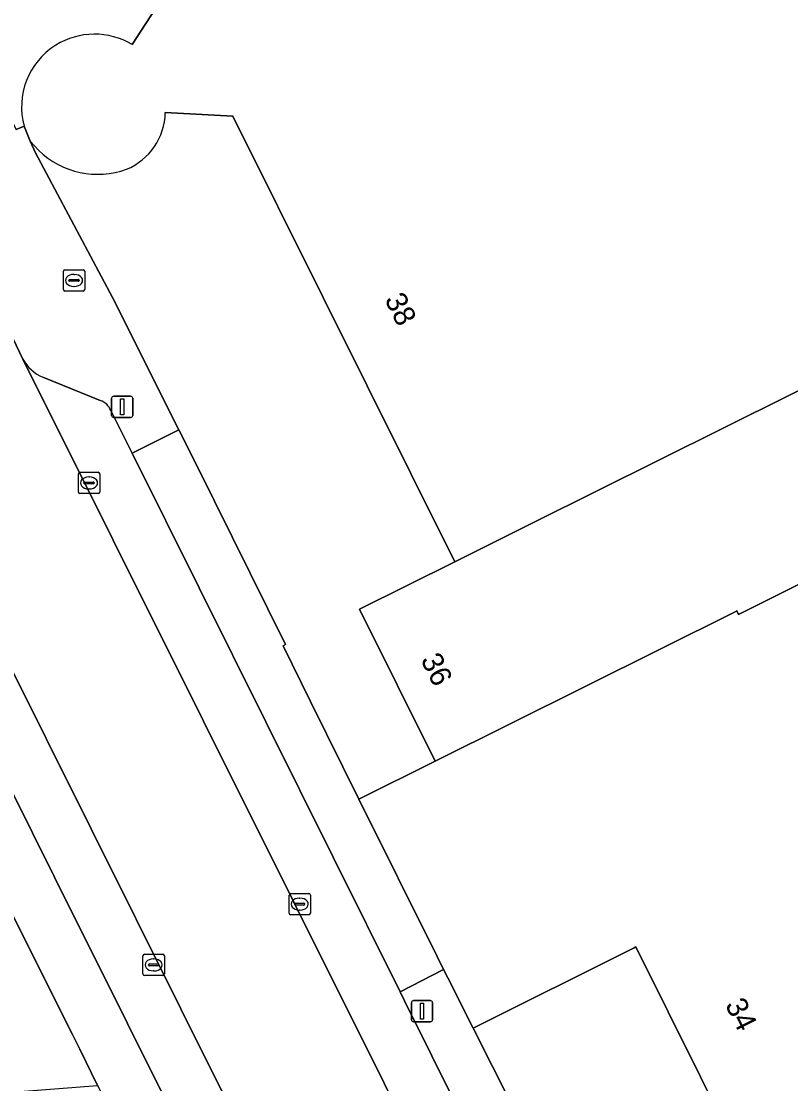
# Model space of a CAD drawing. Extents: x 157793 to 159380, y 380877 to 382313.
# Drawn here: x 158068.47 to 158104.54, y 381463.14 to 381512.95 of the extents above; entities that cross this region are included whole.
import ezdxf

# ---------------------------------------------------------------- set-up
doc = ezdxf.new("R2010")
doc.units = 0
for name, color, linetype in [('IMGEO_Brandkraan', 7, 'Continuous'), ('IMGEO_Erf', 7, 'Continuous'), ('IMGEO_Kolk', 7, 'Continuous'), ('IMGEO_Lichtmast', 7, 'Continuous'), ('IMGEO_Muur', 7, 'Continuous'), ('IMGEO_Pand', 7, 'Continuous'), ('IMGEO_Pand_nummerreeks', 7, 'Continuous'), ('IMGEO_Parkeervlak_open', 7, 'Continuous'), ('IMGEO_Rijbaan_lokaal_gesloten', 7, 'Continuous'), ('IMGEO_Voetpad_open', 7, 'Continuous')]:
    doc.layers.add(name, color=color, linetype=linetype)

msp = doc.modelspace()

# ---------------------------------------------------------------- linework, layer by layer
at = {"layer": 'IMGEO_Brandkraan'}
for p, q in [((158070.446, 381500.378), (158070.446, 381501.23)), ((158070.521, 381501.304), (158071.373, 381501.304)), ((158071.447, 381501.23), (158071.447, 381500.378)), ((158070.705, 381500.798), (158070.705, 381500.81)), ((158071.143, 381500.761), (158070.745, 381500.761)), ((158070.748, 381500.847), (158071.146, 381500.847)), ((158070.934, 381501.084), (158070.959, 381501.084)), ((158071.189, 381500.81), (158071.189, 381500.798)), ((158071.373, 381500.304), (158070.521, 381500.304)), ((158070.957, 381500.524), (158070.932, 381500.524))]:
    msp.add_line(p, q, dxfattribs=at)
for points in [[(158070.446, 381500.378), (158070.446, 381501.23)], [(158070.521, 381501.304), (158071.373, 381501.304)], [(158071.447, 381501.23), (158071.447, 381500.378)], [(158071.373, 381500.304), (158070.521, 381500.304)]]:
    msp.add_lwpolyline(points, dxfattribs=at)
for centre, radius, start, end in [((158070.523, 381501.228), 0.0765, 91.552, 178.448), ((158070.523, 381501.228), 0.0765, 91.552, 178.448), ((158071.371, 381501.228), 0.0765, 1.552, 88.448), ((158071.371, 381501.228), 0.0765, 1.552, 88.448), ((158070.745, 381500.807), 0.0403, 85.8775, 175.7526), ((158070.742, 381500.797), 0.0366, 178.938, 274.7102), ((158071.146, 381500.804), 0.043, 264.8664, 352.4533), ((158071.15, 381500.809), 0.0386, 1.7309, 96.639), ((158070.523, 381500.38), 0.0765, 181.552, 268.448), ((158070.523, 381500.38), 0.0765, 181.552, 268.448), ((158071.371, 381500.38), 0.0765, 271.552, 358.448), ((158071.371, 381500.38), 0.0765, 271.552, 358.448)]:
    msp.add_arc(centre, radius, start, end, dxfattribs=at)
for centre, major_axis, ratio, start_param, end_param in [((158070.933, 381500.804), (-0.387, 0.002), 0.722429, 4.712389, 7.853982), ((158070.958, 381500.804), (-0.39, 0.002), 0.717154, 1.570796, 4.712389)]:
    msp.add_ellipse(centre, major_axis=major_axis, ratio=ratio, start_param=start_param, end_param=end_param, dxfattribs=at)
at = {"layer": 'IMGEO_Erf'}
for points in [[(158158.169, 381504.602), (158154.491, 381510.898), (158149.399, 381519.895), (158143.365, 381530.935), (158143.503, 381531.025), (158137.548, 381541.808), (158136.029, 381544.559), (158135.619, 381544.862), (158113.502, 381585.042), (158046.275, 381551.295), (158054.345, 381535.34), (158059.56, 381524.88), (158060.257, 381523.483), (158063.694, 381516.906), (158064.197, 381515.906), (158065.28, 381513.751), (158065.654, 381513.007), (158068.231, 381507.882), (158068.608, 381508.031)], [(158073.677, 381511.859), (158075.389, 381514.526)], [(158082.626, 381500), (158078.393, 381508.497), (158075.223, 381508.672)], [(158069.29, 381506.889), (158068.891, 381507.337), (158069.138, 381506.782), (158072.749, 381500), (158075.86, 381493.804), (158076.705, 381492.122), (158080.862, 381483.738), (158080.742, 381483.668), (158082.028, 381481.069), (158084.296, 381476.482), (158087.87, 381478.262), (158084.321, 381485.386), (158088.796, 381487.614), (158082.626, 381500)]]:
    msp.add_lwpolyline(points, dxfattribs=at)
msp.add_lwpolyline([(158094.203, 381456.735), (158096.22, 381452.704), (158102.697, 381455.916), (158100.731, 381459.866), (158101.836, 381460.416), (158097.286, 381469.556), (158097.196, 381469.511), (158089.65, 381465.754)], close=True, dxfattribs=at)
for centre, radius, start, end in [((158071.904, 381508.89), 3.458, 59.155, 121.7382), ((158071.899, 381508.939), 3.414, 122.0921, 195.4273), ((158072.269, 381508.741), 2.955, 292.6752, 358.6708), ((158072.056, 381509.78), 4.001, 226.261, 289.7472)]:
    msp.add_arc(centre, radius, start, end, dxfattribs=at)
at = {"layer": 'IMGEO_Kolk'}
for p, q in [((158071.149, 381490.883), (158071.149, 381491.735)), ((158071.224, 381491.809), (158072.076, 381491.809)), ((158072.15, 381491.735), (158072.15, 381490.883)), ((158071.408, 381491.303), (158071.408, 381491.315)), ((158071.846, 381491.266), (158071.448, 381491.266)), ((158071.451, 381491.352), (158071.849, 381491.352)), ((158071.637, 381491.589), (158071.662, 381491.589)), ((158071.892, 381491.315), (158071.892, 381491.303)), ((158072.076, 381490.809), (158071.224, 381490.809)), ((158071.66, 381491.029), (158071.635, 381491.029)), ((158081.024, 381471.136), (158081.024, 381471.988)), ((158081.099, 381472.062), (158081.951, 381472.062)), ((158081.512, 381471.842), (158081.537, 381471.842)), ((158082.025, 381471.988), (158082.025, 381471.136)), ((158081.283, 381471.556), (158081.283, 381471.568)), ((158081.721, 381471.519), (158081.323, 381471.519)), ((158081.326, 381471.605), (158081.724, 381471.605)), ((158081.767, 381471.568), (158081.767, 381471.556)), ((158081.951, 381471.062), (158081.099, 381471.062)), ((158081.535, 381471.282), (158081.51, 381471.282)), ((158074.177, 381468.287), (158074.177, 381469.139)), ((158074.252, 381469.213), (158075.104, 381469.213)), ((158074.665, 381468.993), (158074.69, 381468.993)), ((158075.178, 381469.139), (158075.178, 381468.287)), ((158074.436, 381468.707), (158074.436, 381468.719)), ((158074.874, 381468.67), (158074.476, 381468.67)), ((158074.479, 381468.756), (158074.877, 381468.756)), ((158074.688, 381468.433), (158074.663, 381468.433)), ((158074.92, 381468.719), (158074.92, 381468.707)), ((158075.104, 381468.213), (158074.252, 381468.213))]:
    msp.add_line(p, q, dxfattribs=at)
for points in [[(158071.149, 381490.883), (158071.149, 381491.735)], [(158071.224, 381491.809), (158072.076, 381491.809)], [(158072.15, 381491.735), (158072.15, 381490.883)], [(158072.076, 381490.809), (158071.224, 381490.809)], [(158081.024, 381471.136), (158081.024, 381471.988)], [(158081.099, 381472.062), (158081.951, 381472.062)], [(158082.025, 381471.988), (158082.025, 381471.136)], [(158081.951, 381471.062), (158081.099, 381471.062)], [(158074.177, 381468.287), (158074.177, 381469.139)], [(158074.252, 381469.213), (158075.104, 381469.213)], [(158075.178, 381469.139), (158075.178, 381468.287)], [(158075.104, 381468.213), (158074.252, 381468.213)]]:
    msp.add_lwpolyline(points, dxfattribs=at)
for centre, radius, start, end in [((158071.226, 381491.733), 0.0765, 91.552, 178.448), ((158071.226, 381491.733), 0.0765, 91.552, 178.448), ((158072.074, 381491.733), 0.0765, 1.552, 88.448), ((158072.074, 381491.733), 0.0765, 1.552, 88.448), ((158071.448, 381491.312), 0.0403, 85.8775, 175.7526), ((158071.445, 381491.302), 0.0366, 178.938, 274.7102), ((158071.849, 381491.309), 0.043, 264.8664, 352.4533), ((158071.853, 381491.314), 0.0386, 1.7309, 96.639), ((158071.226, 381490.885), 0.0765, 181.552, 268.448), ((158071.226, 381490.885), 0.0765, 181.552, 268.448), ((158072.074, 381490.885), 0.0765, 271.552, 358.448), ((158072.074, 381490.885), 0.0765, 271.552, 358.448), ((158081.101, 381471.986), 0.0765, 91.552, 178.448), ((158081.101, 381471.986), 0.0765, 91.552, 178.448), ((158081.949, 381471.986), 0.0765, 1.552, 88.448), ((158081.949, 381471.986), 0.0765, 1.552, 88.448), ((158081.323, 381471.565), 0.0403, 85.8775, 175.7526), ((158081.32, 381471.555), 0.0366, 178.938, 274.7102), ((158081.724, 381471.562), 0.043, 264.8664, 352.4533), ((158081.728, 381471.567), 0.0386, 1.7309, 96.639), ((158081.101, 381471.138), 0.0765, 181.552, 268.448), ((158081.101, 381471.138), 0.0765, 181.552, 268.448), ((158081.949, 381471.138), 0.0765, 271.552, 358.448), ((158081.949, 381471.138), 0.0765, 271.552, 358.448), ((158074.254, 381469.137), 0.0765, 91.552, 178.448), ((158074.254, 381469.137), 0.0765, 91.552, 178.448), ((158075.102, 381469.137), 0.0765, 1.552, 88.448), ((158075.102, 381469.137), 0.0765, 1.552, 88.448), ((158074.476, 381468.716), 0.0403, 85.8775, 175.7526), ((158074.473, 381468.706), 0.0366, 178.938, 274.7102), ((158074.877, 381468.713), 0.043, 264.8664, 352.4533), ((158074.881, 381468.718), 0.0386, 1.7309, 96.639), ((158074.254, 381468.289), 0.0765, 181.552, 268.448), ((158074.254, 381468.289), 0.0765, 181.552, 268.448), ((158075.102, 381468.289), 0.0765, 271.552, 358.448), ((158075.102, 381468.289), 0.0765, 271.552, 358.448)]:
    msp.add_arc(centre, radius, start, end, dxfattribs=at)
for centre, major_axis, ratio, start_param, end_param in [((158071.636, 381491.309), (-0.387, 0.002), 0.722429, 4.712389, 7.853982), ((158071.661, 381491.309), (-0.39, 0.002), 0.717154, 1.570796, 4.712389), ((158081.511, 381471.562), (-0.387, 0.002), 0.722429, 4.712389, 7.853982), ((158081.536, 381471.562), (-0.39, 0.002), 0.717154, 1.570796, 4.712389), ((158074.664, 381468.713), (-0.387, 0.002), 0.722429, 4.712389, 7.853982), ((158074.689, 381468.713), (-0.39, 0.002), 0.717154, 1.570796, 4.712389)]:
    msp.add_ellipse(centre, major_axis=major_axis, ratio=ratio, start_param=start_param, end_param=end_param, dxfattribs=at)
at = {"layer": 'IMGEO_Lichtmast'}
for p, q in [((158072.704, 381494.477), (158072.704, 381495.277)), ((158072.704, 381495.277), (158072.704, 381494.477)), ((158072.804, 381495.377), (158073.594, 381495.377)), ((158073.594, 381495.377), (158072.804, 381495.377)), ((158073.694, 381495.277), (158073.694, 381494.477)), ((158073.694, 381494.477), (158073.694, 381495.277)), ((158073.594, 381494.377), (158072.804, 381494.377)), ((158072.804, 381494.377), (158073.594, 381494.377)), ((158086.761, 381466.144), (158086.761, 381466.944)), ((158086.761, 381466.944), (158086.761, 381466.144)), ((158086.861, 381467.044), (158087.651, 381467.044)), ((158087.651, 381467.044), (158086.861, 381467.044)), ((158087.751, 381466.944), (158087.751, 381466.144)), ((158087.751, 381466.144), (158087.751, 381466.944)), ((158087.651, 381466.044), (158086.861, 381466.044)), ((158086.861, 381466.044), (158087.651, 381466.044))]:
    msp.add_line(p, q, dxfattribs=at)
for points in [[(158073.124, 381495.252), (158073.274, 381495.252), (158073.274, 381494.502), (158073.124, 381494.502), (158073.124, 381495.252)], [(158087.181, 381466.919), (158087.331, 381466.919), (158087.331, 381466.169), (158087.181, 381466.169), (158087.181, 381466.919)]]:
    msp.add_lwpolyline(points, dxfattribs=at)
for centre, start, end in [((158072.804, 381495.277), 90, 180), ((158072.804, 381495.277), 90, 180), ((158073.594, 381495.277), 0, 90), ((158073.594, 381495.277), 360, 90), ((158072.804, 381494.477), 180, 270), ((158072.804, 381494.477), 180, 270), ((158073.594, 381494.477), 270, 0), ((158073.594, 381494.477), 270, 0), ((158086.861, 381466.944), 90, 180), ((158086.861, 381466.944), 90, 180), ((158087.651, 381466.944), 0, 90), ((158087.651, 381466.944), 360, 90), ((158086.861, 381466.144), 180, 270), ((158086.861, 381466.144), 180, 270), ((158087.651, 381466.144), 270, 0), ((158087.651, 381466.144), 270, 0)]:
    msp.add_arc(centre, 0.1, start, end, dxfattribs=at)
at = {"layer": 'IMGEO_Muur'}
msp.add_lwpolyline([(158080.742, 381483.668), (158082.028, 381481.069)], dxfattribs=at)
at = {"layer": 'IMGEO_Pand'}
for points in [[(158120.7, 381511.971), (158117.503, 381518.423), (158112.93, 381527.65), (158110.725, 381532.121), (158075.389, 381514.526), (158073.677, 381511.859)], [(158075.223, 381508.672), (158078.393, 381508.497), (158082.626, 381500), (158088.796, 381487.614), (158092.512, 381489.464), (158098.358, 381492.375), (158113.682, 381500), (158116.498, 381501.399), (158124.2, 381505.225), (158120.7, 381511.971)], [(158068.608, 381508.031), (158068.891, 381507.337), (158069.29, 381506.889)], [(158054.194, 381492.208), (158043.211, 381486.752), (158042.053, 381486.177), (158024.363, 381477.391), (158022.566, 381476.498), (158019.981, 381475.214), (158027.622, 381459.792), (158027.635, 381459.625), (158072.051, 381463.055), (158071.21, 381464.76), (158070.869, 381465.451), (158067.97, 381471.251), (158067.864, 381471.463)], [(158105.818, 381486.996), (158102.095, 381485.148), (158102.017, 381485.306), (158101.906, 381485.251), (158087.87, 381478.262), (158084.296, 381476.482), (158087.968, 381469.11), (158088.271, 381468.505), (158088.475, 381468.099), (158089.65, 381465.754), (158097.196, 381469.511), (158097.286, 381469.556), (158101.836, 381460.416), (158100.731, 381459.866), (158102.697, 381455.916), (158096.22, 381452.704), (158096.4, 381452.344), (158100.079, 381454.131), (158101.422, 381451.35), (158103.521, 381452.469), (158105.1, 381456.683)]]:
    msp.add_lwpolyline(points, dxfattribs=at)
msp.add_lwpolyline([(158124.2, 381505.225), (158116.498, 381501.399), (158113.682, 381500), (158098.358, 381492.375), (158092.512, 381489.464), (158088.796, 381487.614), (158084.321, 381485.386), (158087.87, 381478.262), (158101.906, 381485.251), (158102.017, 381485.306), (158102.095, 381485.148), (158105.818, 381486.996), (158107.541, 381483.524), (158111.085, 381485.283), (158114.629, 381478.142), (158125.429, 381483.508), (158131.883, 381486.744), (158133.378, 381487.53), (158126.91, 381500)], close=True, dxfattribs=at)
for centre, radius, start, end in [((158071.904, 381508.89), 3.458, 59.155, 121.7382), ((158071.899, 381508.939), 3.414, 122.0921, 195.4273), ((158072.269, 381508.741), 2.955, 292.6752, 358.6708), ((158072.056, 381509.78), 4.001, 226.261, 289.7472)]:
    msp.add_arc(centre, radius, start, end, dxfattribs=at)
at = {"layer": 'IMGEO_Parkeervlak_open'}
for points in [[(158068.546, 381497.113), (158089.726, 381454.684), (158103.399, 381426.613), (158104.154, 381425.047), (158107.132, 381417.89), (158109.46, 381410.496), (158111.117, 381402.923), (158112.092, 381395.233), (158115.709, 381348.982), (158116.021, 381346.737), (158116.632, 381344.813)], [(158072.175, 381495.171), (158069.489, 381496.261)], [(158086.441, 381467.033), (158086.232, 381467.454), (158073.669, 381492.708), (158072.664, 381494.699)], [(158133.891, 381298.949), (158130.692, 381305.062), (158129.631, 381306.832), (158114.85, 381329.868), (158114.523, 381330.452), (158112.621, 381334.306), (158111.071, 381338.314), (158109.885, 381342.445), (158109.545, 381343.679), (158108.99, 381346.367), (158108.678, 381349.094), (158105.079, 381395.169), (158104.129, 381402.425), (158102.534, 381409.567), (158100.308, 381416.538), (158097.468, 381423.282), (158097, 381424.252), (158084.358, 381449.773), (158063.323, 381491.963)], [(158062.759, 381487.431), (158070.036, 381472.829), (158073.447, 381465.963), (158081.726, 381449.322), (158085.312, 381441.968), (158089.04, 381434.486), (158094.587, 381423.396)], [(158105.373, 381428.915), (158098.454, 381442.769), (158091.734, 381456.357), (158091.541, 381456.746), (158086.441, 381467.033)]]:
    msp.add_lwpolyline(points, dxfattribs=at)
for centre, radius, start, end in [((158070.253, 381498.054), 1.949, 208.8774, 246.9271), ((158071.972, 381494.472), 0.728, 18.1997, 73.8272)]:
    msp.add_arc(centre, radius, start, end, dxfattribs=at)
at = {"layer": 'IMGEO_Rijbaan_lokaal_gesloten'}
for points in [[(158116.632, 381344.813), (158116.021, 381346.737), (158115.709, 381348.982), (158112.092, 381395.233), (158111.117, 381402.923), (158109.46, 381410.496), (158107.132, 381417.89), (158104.154, 381425.047), (158103.399, 381426.613), (158089.726, 381454.684), (158068.546, 381497.113), (158067.74, 381498.783), (158049.539, 381535.45)], [(158052.353, 381513.92), (158052.835, 381512.902), (158063.24, 381492.13), (158063.323, 381491.963), (158084.358, 381449.773), (158097, 381424.252), (158097.468, 381423.282), (158100.308, 381416.538), (158102.534, 381409.567), (158104.129, 381402.425), (158105.079, 381395.169), (158108.678, 381349.094)]]:
    msp.add_lwpolyline(points, dxfattribs=at)
at = {"layer": 'IMGEO_Voetpad_open'}
for points in [[(158072.664, 381494.699), (158073.669, 381492.708), (158075.86, 381493.804), (158072.749, 381500), (158069.138, 381506.782), (158068.891, 381507.337), (158068.608, 381508.031), (158068.231, 381507.882), (158065.654, 381513.007)], [(158067.74, 381498.783), (158068.546, 381497.113)], [(158069.489, 381496.261), (158072.175, 381495.171)], [(158094.587, 381423.396), (158089.04, 381434.486), (158085.312, 381441.968), (158081.726, 381449.322), (158073.447, 381465.963), (158070.036, 381472.829), (158062.759, 381487.431)], [(158061.531, 381483.298), (158062.259, 381482.737), (158062.447, 381482.359), (158067.697, 381471.8), (158067.864, 381471.463), (158067.97, 381471.251), (158070.869, 381465.451), (158071.21, 381464.76), (158072.051, 381463.055), (158083.681, 381440.171), (158086.434, 381434.52), (158092.346, 381422.615), (158094.422, 381418.152), (158096.796, 381411.807), (158098.594, 381405.276), (158099.801, 381398.61), (158100.156, 381394.103), (158100.309, 381392.192), (158100.914, 381384.645), (158101.404, 381378.242), (158102.422, 381364.933), (158103.389, 381352.302), (158103.707, 381348.29), (158103.822, 381346.786)], [(158117.953, 381384.662), (158117.076, 381396.038), (158116.513, 381403.112), (158115.678, 381415.029), (158113.913, 381414.881), (158111.72, 381422.014), (158111.525, 381421.906), (158108.918, 381427.086), (158107.949, 381429.043), (158105.266, 381434.42), (158100.082, 381444.906), (158097.743, 381449.563), (158096.4, 381452.344), (158096.22, 381452.704), (158094.203, 381456.735), (158089.65, 381465.754), (158088.475, 381468.099), (158088.271, 381468.505), (158086.232, 381467.454), (158086.441, 381467.033), (158091.541, 381456.746), (158091.734, 381456.357), (158098.454, 381442.769), (158105.373, 381428.915)]]:
    msp.add_lwpolyline(points, dxfattribs=at)
msp.add_lwpolyline([(158076.705, 381492.122), (158075.86, 381493.804), (158073.669, 381492.708), (158086.232, 381467.454), (158088.271, 381468.505), (158087.968, 381469.11), (158084.296, 381476.482), (158082.028, 381481.069), (158080.742, 381483.668), (158080.862, 381483.738)], close=True, dxfattribs=at)
for centre, radius, start, end in [((158070.253, 381498.054), 1.949, 208.8774, 246.9271), ((158071.972, 381494.472), 0.728, 18.1997, 73.8272)]:
    msp.add_arc(centre, radius, start, end, dxfattribs=at)

# ---------------------------------------------------------------- texts
at = {"layer": 'IMGEO_Pand_nummerreeks'}
for s, rotation, p in [('38', 296.4819, (158085.484, 381499.913)), ('36', 296.4819, (158087.175, 381483.022)), ('34', 296.4647, (158101.448, 381466.848))]:
    msp.add_text(s, height=1, rotation=rotation, dxfattribs=at).set_placement(p)

doc.saveas('drawing.dxf')
